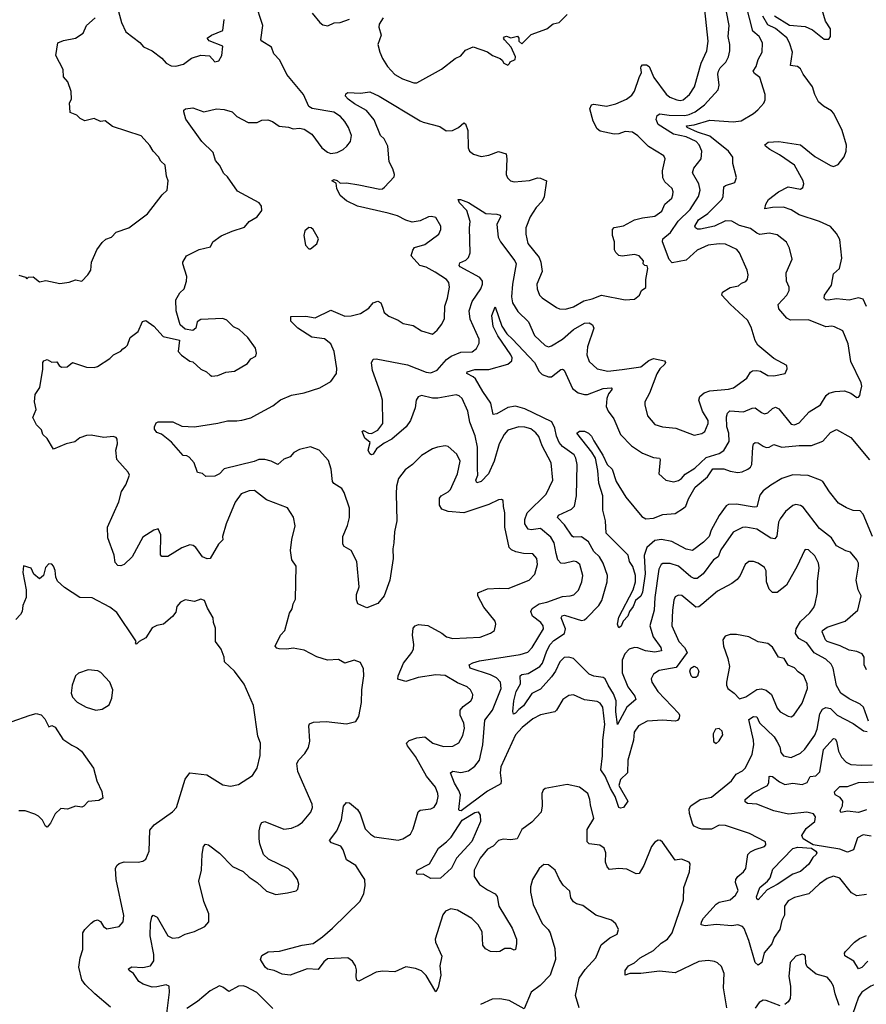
# Model space of a CAD drawing. Extents: x 2057697 to 2160550, y 827490 to 1016834.
# Tile 304 of 509: x 2133009 to 2138415, y 917949 to 924233. Entities that reach past the tile are written whole.
import ezdxf

# ---------------------------------------------------------------- set-up
doc = ezdxf.new("R2010")
doc.units = 0

msp = doc.modelspace()

# ---------------------------------------------------------------- linework, layer by layer
at = {"layer": '0CON20XD'}
for points in [[(2133157.5, 922002.5), (2133156.7, 922045), (2133162.5, 922055), (2133185, 922063.3), (2133215, 922046.7), (2133245, 922050), (2133260, 922025), (2133275.6, 922015.6), (2133312.1, 922017.9), (2133345, 922044), (2133435, 922016), (2133485, 922013.3), (2133505, 922020), (2133585, 922070), (2133607.5, 922095), (2133653.6, 922116.4), (2133667, 922133), (2133685, 922142.5), (2133696.7, 922155), (2133713.3, 922205), (2133765, 922243.3), (2133793.2, 922306.8), (2133815, 922314), (2133865, 922276.7), (2133925, 922211.2), (2134028.3, 922188.3), (2134020, 922115), (2134041.7, 922091.7), (2134094.1, 922054.1), (2134115, 922050), (2134165, 922003.3), (2134202.5, 921985), (2134225, 921963.3), (2134235, 921958.8), (2134275, 921961.2), (2134325, 921984), (2134379.7, 921990.3), (2134462.3, 922037.7), (2134485, 922068.8), (2134516.7, 922085), (2134521.2, 922105), (2134515, 922137.5), (2134465, 922204), (2134411.2, 922255), (2134375, 922272), (2134331.2, 922315), (2134305.7, 922325.7), (2134165, 922320), (2134142.5, 922305), (2134133.3, 922265), (2134115, 922250), (2134065, 922257.5), (2134033.8, 922285), (2134008.8, 922375), (2134006.2, 922445), (2134031.2, 922488.8), (2134058, 922515), (2134073.8, 922565), (2134076.2, 922595), (2134051.2, 922675), (2134051.2, 922685), (2134073.3, 922725), (2134155, 922765.7), (2134226.1, 922783.9), (2134242.5, 922815), (2134295, 922853.3), (2134366.1, 922883.9), (2134445, 922908.8), (2134475, 922944), (2134525.5, 922974.5), (2134554, 923015), (2134552.3, 923042.3), (2134538.8, 923065), (2134399.6, 923139.6), (2134335, 923229.2), (2134311.7, 923251.7), (2134285, 923304), (2134259.2, 923335), (2134245, 923385.8), (2134170.8, 923455), (2134068.8, 923598.8), (2134056.2, 923645), (2134056.7, 923655), (2134067.5, 923665), (2134115, 923670), (2134185, 923646), (2134265, 923664.2), (2134315, 923659.2), (2134364.5, 923644.5), (2134395, 923614.2), (2134467.7, 923577.7), (2134525, 923576.2), (2134555, 923591.2), (2134593.6, 923593.6), (2134623.6, 923583.6), (2134665, 923553.3), (2134725, 923546.7), (2134755, 923536.2), (2134795, 923541.2), (2134825, 923533.8), (2134875, 923503.3), (2134937.1, 923415), (2134975, 923386.5), (2134995, 923380), (2135035, 923384.5), (2135073.8, 923405), (2135098, 923425), (2135120, 923455), (2135127.5, 923495), (2135108.9, 923545), (2135085, 923582.9), (2135058.2, 923615), (2135015, 923642.8), (2134877.3, 923667.3), (2134855, 923678.8), (2134820, 923755), (2134714, 923884), (2134670, 923975), (2134631.8, 924015), (2134616.8, 924056.8), (2134555.8, 924095), (2134549.2, 924105), (2134561.5, 924195), (2134512, 924345)], [(2133640, 924285), (2133658, 924215), (2133686.2, 924155), (2133776.8, 924086.8), (2133799.5, 924059.5), (2133855, 924034.4), (2133916.9, 923986.9), (2133945, 923955.6), (2133975, 923938.1), (2134005, 923935.7), (2134055, 923950), (2134105, 923988), (2134165, 924006.2), (2134221.7, 924001.7), (2134255, 923964), (2134280, 923970), (2134298.8, 924005), (2134306.2, 924065), (2134218.1, 924098.1), (2134206.2, 924115), (2134234, 924135), (2134305.8, 924165), (2134314.2, 924235)], [(2135535, 919530), (2135485, 919597.5), (2135478.1, 919615), (2135495, 919633.1), (2135545, 919649.6), (2135595, 919655.6), (2135646, 919615), (2135715, 919594.4), (2135775, 919596.7), (2135812.2, 919617.8), (2135838.5, 919665), (2135849.4, 919710.6), (2135843.9, 919743.9), (2135820.4, 919795), (2135821.8, 919825), (2135840.5, 919849.5), (2135889.2, 919885), (2135900, 919905), (2135901.4, 919925), (2135887.1, 919955), (2135865, 919975.5), (2135805, 920000), (2135725, 920046.8), (2135665, 920052), (2135553.3, 920035), (2135475, 920009.6), (2135423.2, 920023.2), (2135424.4, 920045), (2135459.2, 920125), (2135513.1, 920195), (2135522.6, 920217.4), (2135525.5, 920245), (2135516.5, 920305), (2135521.5, 920348.5), (2135534, 920365), (2135555, 920373.3), (2135615, 920367.3), (2135705, 920317.5), (2135735, 920293.3), (2135775, 920283.6), (2135948.3, 920291.7), (2136015, 920317.5), (2136040, 920335), (2136048.6, 920375), (2136044, 920395), (2135972.7, 920482.7), (2135934.2, 920555), (2135934, 920575), (2135995, 920600.6), (2136075, 920605.6), (2136127.9, 920602.1), (2136261.2, 920655), (2136298, 920695), (2136314.2, 920755.8), (2136311.4, 920795), (2136285, 920823.1), (2136225, 920825.5), (2136177.4, 920837.4), (2136149.1, 920849.1), (2136133.1, 920865), (2136105.6, 920995), (2136106.7, 921085), (2136098.6, 921125), (2136096.7, 921165), (2136085, 921170), (2136065, 921168), (2136005, 921138.9), (2135845, 921086.4), (2135745, 921094.6), (2135705, 921108.9), (2135689.6, 921135), (2135690.2, 921179.8), (2135700.8, 921195), (2135745, 921218.9), (2135758.5, 921235), (2135805, 921333.8), (2135821.1, 921415), (2135800.7, 921460.7), (2135745, 921508), (2135725, 921512.5), (2135677.5, 921505), (2135645, 921494.2), (2135575, 921452.5), (2135516, 921395), (2135469.4, 921360.6), (2135427.1, 921305), (2135414.4, 921255), (2135412.5, 921207.5), (2135417.8, 921035), (2135401.1, 920965), (2135396.9, 920893.1), (2135391.4, 920855), (2135394.3, 920795), (2135372.9, 920655), (2135336, 920555), (2135295, 920507.5), (2135225, 920480), (2135167.5, 920505), (2135159.3, 920529.3), (2135158.8, 920565), (2135176.1, 920613.9), (2135161.1, 920775), (2135125, 920844.2), (2135080.2, 920870.2), (2135071.4, 920885), (2135072, 920935), (2135102.2, 921005), (2135115.4, 921055), (2135113.8, 921115), (2135081.1, 921215), (2135065, 921240), (2135013.8, 921273.8), (2135005.7, 921285), (2134998.1, 921365), (2134979.5, 921419.5), (2134920, 921485), (2134865, 921505.8), (2134795, 921489.2), (2134759.8, 921470.2), (2134735, 921443.1), (2134695, 921427.1), (2134657, 921393), (2134615, 921415.7), (2134575, 921425.5), (2134535, 921426.4), (2134505, 921413.8), (2134313.6, 921366.4), (2134284.5, 921335.5), (2134255, 921319.2), (2134197, 921317), (2134175, 921337.5), (2134145, 921343.3), (2134123.6, 921403.6), (2134090, 921440), (2134075, 921448.8), (2134051.7, 921451.7), (2133977.5, 921537.5), (2133915, 921586.7), (2133885, 921598.8), (2133869.7, 921619.7), (2133868.6, 921635), (2133880.2, 921659.8), (2133893.3, 921666.7), (2133987, 921667), (2134045, 921639.4), (2134125, 921634.2), (2134275, 921657.8), (2134336.6, 921673.4), (2134395, 921671.9), (2134427.3, 921677.3), (2134485, 921691.5), (2134523.6, 921713.6), (2134625, 921767.5), (2134675, 921806.7), (2134745, 921837.3), (2134825, 921851.5), (2134925, 921883.3), (2134995.5, 921924.5), (2135031.2, 921975), (2135033.9, 922006.1), (2135016.9, 922115), (2134995, 922163.8), (2134955, 922195.6), (2134875, 922207.5), (2134785, 922264), (2134739.3, 922309.3), (2134740.7, 922339.3), (2134835, 922340.8), (2134895, 922330), (2134995, 922380), (2135085, 922341.4), (2135125, 922342.9), (2135185, 922357.5), (2135237.1, 922392.9), (2135266.2, 922425), (2135295, 922437.1), (2135315, 922426), (2135325, 922397.5), (2135335.8, 922365), (2135365, 922340), (2135425.6, 922315.6), (2135457.5, 922295), (2135521.7, 922281.7), (2135575, 922246.2), (2135645, 922226.2), (2135675, 922251.2), (2135705, 922288.8), (2135720.6, 922325), (2135722.5, 922405), (2135740.9, 922455), (2135752.9, 922525), (2135748.6, 922555), (2135735, 922574), (2135662.6, 922622.6), (2135603.1, 922653.1), (2135564.7, 922664.7), (2135508.5, 922725), (2135518.1, 922761.9), (2135530.7, 922779.3), (2135595, 922798.1), (2135685.8, 922864.2), (2135698, 922895), (2135698, 922915), (2135665, 922970), (2135637.3, 922977.3), (2135620, 922975), (2135565, 922948.5), (2135515, 922941.8), (2135475, 922953.3), (2135422, 922982), (2135361.9, 922998.1), (2135165, 923042.9), (2135095, 923076.9), (2135055, 923111.2), (2135034, 923155), (2135028.8, 923188.8), (2135002.5, 923205), (2135015, 923212.5), (2135035, 923206.2), (2135055, 923190), (2135095, 923190.8), (2135175, 923180), (2135308.1, 923151.9), (2135325, 923154.3), (2135338.8, 923165), (2135400, 923230), (2135402.5, 923245), (2135392.1, 923282.1), (2135368.5, 923325), (2135359.1, 923425), (2135335, 923472.9), (2135312.7, 923495), (2135272.9, 923592.9), (2135223.9, 923653.9), (2135147.1, 923695), (2135105.7, 923725), (2135089.2, 923745), (2135090.8, 923759.2), (2135105, 923768.8), (2135184.1, 923764.1), (2135245, 923772), (2135305, 923745.5), (2135565, 923588.6), (2135585, 923578.6), (2135691.7, 923551.7), (2135732.7, 923522.7), (2135772.5, 923525), (2135811.2, 923545), (2135845, 923574), (2135855, 923568.8), (2135870, 923525), (2135872.9, 923415), (2135881.2, 923395), (2135906.7, 923375), (2135955, 923359.4), (2136005, 923368.1), (2136065, 923390.8), (2136115, 923376.2), (2136119.2, 923345), (2136114.2, 923244.2), (2136122.7, 923222.7), (2136142.5, 923205), (2136165, 923198), (2136265, 923205.7), (2136315, 923222.9), (2136335, 923221.4), (2136373.3, 923205), (2136357.7, 923102.3), (2136344.5, 923075), (2136307.3, 923035), (2136267.5, 922975), (2136240.9, 922905), (2136241.5, 922865), (2136253.6, 922805), (2136325.3, 922715.3), (2136336.2, 922685), (2136343.9, 922626.1), (2136310, 922545), (2136313.3, 922515), (2136328.8, 922475), (2136345, 922457.1), (2136435.4, 922395.4), (2136455, 922386.9), (2136494.5, 922384.5), (2136545, 922400), (2136610.5, 922439.5), (2136665, 922451.5), (2136724.6, 922475.4), (2136875, 922444.2), (2136935, 922448.8), (2136966.1, 922473.9), (2136978.8, 922505), (2137006.4, 922523.6), (2137005.7, 922575.7), (2137019.2, 922645), (2137015, 922662.5), (2137000, 922665), (2136990, 922675), (2136992.5, 922695), (2136965, 922725.8), (2136935, 922734.2), (2136855, 922724.3), (2136835, 922728.8), (2136815, 922746.7), (2136806, 922765), (2136807.5, 922815), (2136792.9, 922855), (2136794, 922895), (2136805, 922905.8), (2136865, 922917.3), (2136935, 922955.5), (2136985, 922969.1), (2137065, 922978.1), (2137108.2, 923011.8), (2137128.1, 923055), (2137172.9, 923095), (2137178.6, 923115), (2137181.4, 923135), (2137175.7, 923155), (2137127.9, 923197.9), (2137114.5, 923224.5), (2137112.6, 923267.4), (2137130, 923345), (2137122, 923365), (2137024.6, 923424.6), (2136955, 923492.2), (2136921.2, 923515), (2136875, 923518.8), (2136835, 923504.4), (2136805, 923501.5), (2136715, 923521.4), (2136695, 923536), (2136671.1, 923585), (2136648.8, 923665), (2136659.5, 923690.5), (2136675, 923693.8), (2136755, 923681.8), (2136814.7, 923695.3), (2136883.1, 923725), (2136918.3, 923751.7), (2136935, 923776.2), (2136963.5, 923865), (2136979.2, 923895), (2136974.3, 923925), (2136978, 923935), (2136985.9, 923944.1), (2137010, 923945), (2137028, 923935), (2137057.3, 923865), (2137136.9, 923756.9), (2137159.5, 923739.5), (2137205, 923721.2), (2137225, 923716.8), (2137245, 923721.2), (2137285, 923755.5), (2137316.9, 923805), (2137359.7, 923955), (2137395.4, 924035), (2137404, 924096), (2137382.6, 924295)], [(2134876.2, 924275), (2134926.2, 924215), (2134945, 924200), (2134975.8, 924194.2), (2135017.6, 924212.4), (2135055, 924214.2), (2135115, 924236.9)], [(2137495.8, 922494.2), (2137545, 922524.3), (2137597.5, 922535), (2137618, 922552), (2137645, 922562), (2137655, 922577.5), (2137660.8, 922605), (2137654, 922635), (2137605.5, 922745), (2137586.8, 922766.8), (2137515, 922799.6), (2137475, 922802.9), (2137405, 922793.8), (2137335, 922762.1), (2137265, 922699.1), (2137175, 922681.5), (2137155, 922702.2), (2137112.2, 922815), (2137114.8, 922835.2), (2137164.7, 922875), (2137212.3, 922947.7), (2137289.2, 923020.8), (2137343.8, 923105), (2137352.9, 923145), (2137345.5, 923184.5), (2137304.5, 923255), (2137313.9, 923285), (2137360, 923345), (2137364.7, 923394.7), (2137346.7, 923435), (2137327.3, 923455), (2137265.3, 923484.7), (2137182.6, 923502.6), (2137085.7, 923565), (2137072.5, 923595), (2137079.3, 923620.7), (2137097.1, 923632.9), (2137155, 923623.2), (2137255, 923621.9), (2137282.8, 923627.2), (2137321.5, 923645), (2137380.7, 923689.3), (2137468.1, 923785), (2137474.4, 923815), (2137466.5, 923885), (2137470.4, 923905), (2137481.5, 923925), (2137518.3, 923961.7), (2137535.4, 923995), (2137543.8, 924035), (2137542.9, 924075), (2137531.5, 924125), (2137539.1, 924195), (2137522.6, 924282.6)], [(2137185.8, 921284.2), (2137215, 921291.4), (2137235, 921304.4), (2137258.6, 921331.4), (2137319.9, 921370.1), (2137392.3, 921437.7), (2137475, 921463.9), (2137505.8, 921484.2), (2137538.9, 921541.1), (2137536.8, 921595), (2137524.2, 921635), (2137522.3, 921697.7), (2137528.1, 921721.9), (2137544, 921736), (2137629.8, 921730.2), (2137685, 921754.6), (2137705, 921756.4), (2137745, 921725.6), (2137765, 921717.8), (2137785, 921724.3), (2137815, 921752.5), (2137835, 921759.2), (2137855, 921749.2), (2137935, 921651.2), (2137956.4, 921646.4), (2137985, 921659.2), (2138048.8, 921731.2), (2138122.5, 921775), (2138159.2, 921835), (2138175, 921849.2), (2138215, 921860.6), (2138275, 921864), (2138315, 921850), (2138355, 921821.2), (2138365, 921823.3), (2138373.3, 921835), (2138377, 921857), (2138385.7, 921894.3), (2138382.5, 921915), (2138315, 922052.5), (2138299.4, 922165), (2138265, 922246.2), (2138212.1, 922272.1), (2138195, 922276.9), (2138155, 922272.9), (2138045, 922316.4), (2137931.2, 922315), (2137908.1, 922328.1), (2137855, 922386.7), (2137850.8, 922415), (2137907.1, 922475), (2137922.5, 922505), (2137922.5, 922525), (2137904.4, 922565), (2137903, 922617), (2137941.1, 922705), (2137924.4, 922775), (2137905, 922812.5), (2137845, 922858.9), (2137795, 922870.6), (2137735, 922862.2), (2137715, 922870), (2137675, 922901.2), (2137605, 922920), (2137555, 922946.2), (2137515, 922949.7), (2137445, 922915.9), (2137355, 922896.2), (2137335.6, 922895.6), (2137323.3, 922905), (2137320, 922915), (2137343.8, 922955), (2137403.6, 922996.4), (2137492.3, 923085), (2137500, 923105), (2137504.5, 923165.5), (2137515.6, 923174.4), (2137575, 923193.8), (2137585.6, 923225), (2137561.9, 923315), (2137561.5, 923355), (2137535.4, 923395), (2137415, 923489.6), (2137336.4, 923515), (2137271.4, 923545), (2137266.7, 923555), (2137315, 923562.6), (2137415, 923591.1), (2137565, 923580.4), (2137615, 923588.5), (2137695, 923634.2), (2137722.1, 923657.9), (2137760.7, 923699.3), (2137768.3, 923721.7), (2137768, 923755), (2137734, 923865), (2137699.6, 923889.6), (2137692.2, 923905), (2137711.5, 923935), (2137725, 923978.8), (2137749.4, 924025), (2137751.8, 924085), (2137729.5, 924125), (2137688.9, 924158.9), (2137646.6, 924325)], [(2137827.4, 924257.4), (2137925, 924198.6), (2138025, 924188.7), (2138070.7, 924169.3), (2138145, 924108.8), (2138175, 924108.1), (2138186.8, 924125), (2138186.8, 924175), (2138154.7, 924224.7), (2138132.2, 924295)], [(2133443.3, 922605), (2133462, 922635), (2133467.1, 922685), (2133501.4, 922765), (2133535, 922811.2), (2133558.8, 922831.2), (2133594.1, 922845.9), (2133625, 922878), (2133705.8, 922904.2), (2133823.8, 922995), (2133918.8, 923115), (2133950, 923145), (2133956.7, 923205), (2133946.7, 923235), (2133937.5, 923305), (2133909.7, 923329.7), (2133895, 923358.8), (2133861.2, 923395), (2133840.5, 923430.5), (2133785, 923491.2), (2133602.3, 923552.3), (2133555, 923586.7), (2133525, 923583.8), (2133485, 923602), (2133425, 923587.5), (2133395, 923602.5), (2133373.6, 923623.6), (2133330.7, 923640.7), (2133327, 923703), (2133340, 923725), (2133336.7, 923775), (2133315.9, 923835.9), (2133287.7, 923867.7), (2133285.9, 923915.9), (2133240, 924005), (2133252.5, 924085), (2133288.8, 924101.2), (2133364.3, 924115.7), (2133415, 924146.7), (2133436.2, 924195), (2133490, 924245)], [(2135330.5, 924245), (2135303.5, 924205), (2135301.5, 924185), (2135317.8, 924135), (2135295.5, 924075), (2135307.8, 924025), (2135326, 923986), (2135356.9, 923935), (2135403.4, 923883.4), (2135453.3, 923855), (2135525, 923829.4), (2135545, 923830), (2135702.1, 923917.9), (2135790, 923985), (2135825, 924002), (2135855, 924038.8), (2135905, 924060.8), (2135995, 924028), (2136027.5, 924005), (2136076.1, 923986.1), (2136090, 923975), (2136100, 923955), (2136125, 923942.5), (2136137, 923953), (2136140, 923965), (2136171.4, 923978.6), (2136175.6, 923995), (2136147.1, 924057.1), (2136104, 924105), (2136098.8, 924115), (2136105, 924123.3), (2136117.7, 924127.7), (2136145, 924118), (2136187.1, 924127.1), (2136196.1, 924116.1), (2136196.2, 924095), (2136215, 924080), (2136275, 924138), (2136375, 924175.8), (2136415, 924205.8), (2136454.2, 924215.8), (2136505, 924266.7)], [(2138415, 922402.5), (2138395, 922449.1), (2138365, 922458.7), (2138305, 922442.6), (2138225, 922451.6), (2138171.9, 922441.9), (2138156.2, 922445), (2138145.8, 922455), (2138148.1, 922475), (2138191.4, 922538.6), (2138205, 922610), (2138243.1, 922645), (2138259.1, 922710.9), (2138245, 922830), (2138225, 922869.2), (2138185, 922913.3), (2138115, 922944.4), (2137985, 922986.7), (2137935, 923020), (2137885, 923037.1), (2137815, 923034.6), (2137767.5, 923025), (2137772, 923055), (2137790.8, 923085), (2137854, 923135), (2137915, 923166.5), (2137995, 923151.1), (2138008.9, 923161.1), (2138015.4, 923185), (2138010.8, 923205), (2137956.4, 923305), (2137861, 923371), (2137798.1, 923405), (2137770, 923425), (2137766.7, 923435), (2137788.5, 923451.5), (2137855, 923454.6), (2137993.8, 923433.8), (2138085, 923360), (2138185, 923302.5), (2138205.9, 923295.9), (2138235, 923308.6), (2138273.1, 923356.9), (2138285.3, 923395), (2138287.8, 923432.2), (2138260.5, 923525), (2138206.6, 923635), (2138192.2, 923652.2), (2138141.3, 923681.3), (2138109.3, 923709.3), (2138086.5, 923755), (2138071.2, 923805), (2138012.1, 923885), (2137995, 923920), (2137975, 923934.5), (2137931.4, 923941.4), (2137943.6, 924025), (2137924.8, 924085), (2137907.8, 924117.8), (2137835, 924176), (2137785, 924201.2), (2137753.6, 924256.4)], [(2138429.2, 919755), (2138396.9, 919845), (2138375.8, 919865), (2138305, 919898.9), (2138252.5, 919935), (2138224, 919984), (2138203.5, 920095), (2138190.4, 920120.4), (2138155, 920150.8), (2138081, 920191), (2138034.8, 920254.8), (2137983, 920283), (2137963.3, 920315), (2137965.9, 920345), (2137995, 920391.8), (2138053.3, 920446.7), (2138078.5, 920481.5), (2138088.9, 920505), (2138102.8, 920577.2), (2138102.8, 920647.2), (2138113.5, 920735), (2138109.5, 920765), (2138085, 920812), (2138045, 920849.2), (2138025, 920851.2), (2138018.8, 920845), (2137972.2, 920745), (2137905, 920623.5), (2137845, 920576.9), (2137815, 920577.3), (2137795, 920599.2), (2137778.2, 920645), (2137775.6, 920715), (2137765, 920736), (2137725, 920764.2), (2137694.3, 920774.3), (2137665, 920775.8), (2137640, 920755), (2137608.6, 920685), (2137589.8, 920660.2), (2137556, 920635), (2137465, 920585.6), (2137365, 920500.4), (2137345, 920486.1), (2137325, 920484), (2137236.9, 920556.9), (2137215, 920560), (2137195, 920550), (2137185, 920527.5), (2137176.4, 920465), (2137173.8, 920365), (2137218.2, 920265), (2137254.6, 920225), (2137271.2, 920195), (2137201.2, 920098.8), (2137091.3, 920078.7), (2137055.7, 920055), (2137041.1, 920025), (2137045.6, 920005), (2137082.9, 919945), (2137217.5, 919805), (2137222.5, 919795), (2137220, 919775), (2137209.1, 919760.9), (2137195, 919755.8), (2137115, 919762.8), (2137015, 919755.5), (2136960.6, 919725), (2136932.3, 919685), (2136927.7, 919635), (2136892.7, 919507.2), (2136888.7, 919425), (2136845, 919384.5), (2136834, 919345), (2136892.5, 919245), (2136865, 919205.6), (2136845, 919200), (2136833.5, 919205), (2136811.2, 919275), (2136781.6, 919325), (2136747.1, 919405), (2136718.9, 919445), (2136731.1, 919535), (2136732.2, 919635), (2136744, 919735), (2136731.5, 919845), (2136715, 919871.1), (2136695, 919881.5), (2136615, 919891.4), (2136545, 919923.1), (2136515, 919920.6), (2136477.1, 919895), (2136436.5, 919825), (2136424.7, 919815.3), (2136335, 919795.3), (2136285, 919771.3), (2136216.1, 919715), (2136175, 919667.7), (2136081, 919465), (2136076.2, 919426.2), (2136083.8, 919375), (2136080, 919355), (2135995, 919309.7), (2135827.4, 919182.6), (2135815, 919184.6), (2135811.7, 919191.7), (2135824.1, 919285), (2135813.8, 919313.8), (2135785, 919359.2), (2135759.4, 919425), (2135773.7, 919436.3), (2135825, 919428.5), (2135875, 919438.5), (2135915, 919469.5), (2135945, 919507.5), (2135965.2, 919604.8), (2135978.3, 919761.7), (2136027.1, 919825), (2136082.2, 919965), (2136079.6, 920005), (2136052.8, 920032.8), (2136015, 920051), (2135885, 920094.5), (2135878.8, 920115), (2135901.4, 920128.6), (2135945, 920141.3), (2136205, 920180.7), (2136253.9, 920196.1), (2136280.4, 920225), (2136353.5, 920345), (2136351.4, 920365), (2136335.6, 920385), (2136282.5, 920425), (2136272.9, 920455), (2136282, 920475), (2136326.2, 920505), (2136375, 920515.3), (2136475, 920552.5), (2136524.5, 920555.5), (2136547, 920563), (2136577.2, 920592.8), (2136598.9, 920645), (2136605.4, 920684.6), (2136585.6, 920755), (2136565, 920772), (2136547.3, 920777.3), (2136485, 920762.5), (2136465, 920765.3), (2136445.9, 920785), (2136434.3, 920825), (2136421.4, 920895), (2136401.1, 920931.1), (2136335, 920985.8), (2136275, 920976.2), (2136255, 920981.1), (2136234.7, 921015), (2136235, 921043.3), (2136248.5, 921085), (2136370, 921205), (2136413.3, 921295), (2136401.5, 921405), (2136343.9, 921513.9), (2136322.6, 921572.6), (2136305, 921596.9), (2136272.1, 921622.1), (2136235, 921632.3), (2136195, 921633.6), (2136126.2, 921613.8), (2136101.9, 921585), (2136070.9, 921525), (2136038.2, 921415), (2136002, 921335), (2135955, 921286.1), (2135927.8, 921277.8), (2135921.3, 921295), (2135933.1, 921325), (2135931.7, 921368.3), (2135931.4, 921505), (2135916.2, 921576.2), (2135883.8, 921665), (2135871.1, 921735), (2135834.4, 921815), (2135815, 921833.1), (2135795, 921838.9), (2135678, 921818), (2135645, 921817.3), (2135575, 921834.2), (2135553.5, 921826.5), (2135540, 921805), (2135534.3, 921755), (2135504.3, 921675), (2135475.6, 921635), (2135385.8, 921555), (2135335, 921530), (2135286.1, 921493.9), (2135265, 921460), (2135255, 921456.2), (2135245, 921461.2), (2135234.5, 921485), (2135246.7, 921535), (2135212, 921562), (2135196.2, 921603.8), (2135205, 921611.2), (2135235, 921594), (2135255, 921591.2), (2135295, 921613.8), (2135327.1, 921655), (2135325.4, 921805.4), (2135312.1, 921852.1), (2135261.5, 921995), (2135256.1, 922043.9), (2135265, 922066.7), (2135285, 922068), (2135485, 922030), (2135605, 921982.3), (2135635, 921979.2), (2135675, 921995.5), (2135734.8, 922065.2), (2135763.5, 922086.5), (2135825, 922111.6), (2135897.1, 922112.9), (2135925.6, 922135), (2135941.7, 922168.3), (2135942.5, 922195), (2135885, 922322), (2135879.1, 922375), (2135898.8, 922435), (2135953.6, 922515), (2135964.1, 922545), (2135964, 922565), (2135947.7, 922587.7), (2135822.1, 922655), (2135815.5, 922665), (2135819.6, 922680.4), (2135858.3, 922698.3), (2135875.4, 922715), (2135884.7, 922745), (2135880.6, 922905), (2135885.5, 922945), (2135863.8, 923015), (2135817.1, 923065), (2135808.8, 923085), (2135824.3, 923085.7), (2135875, 923065.9), (2135985, 922997.1), (2136055, 922992.5), (2136076, 922985), (2136078.6, 922975), (2136056.4, 922925), (2136064.5, 922845), (2136079.1, 922815), (2136170.4, 922695), (2136179.5, 922675), (2136155.9, 922545.9), (2136149.6, 922465), (2136155.4, 922425), (2136189.9, 922369.9), (2136257.1, 922305), (2136295, 922216.9), (2136365, 922152.7), (2136385, 922145.5), (2136405, 922150.4), (2136475, 922193.8), (2136545.6, 922255), (2136615, 922296.4), (2136645, 922297.5), (2136666, 922285), (2136675.7, 922265), (2136634.7, 922145), (2136629.6, 922095), (2136645, 922052.5), (2136695, 922004.5), (2136765, 921990.7), (2136855, 921999.7), (2136975, 922017.1), (2137025, 922056.9), (2137055, 922070), (2137126.7, 922056.7), (2137133.1, 922045), (2137127.8, 922035), (2137095.4, 922005), (2137077.3, 921972.7), (2137030, 921850), (2137001.4, 921795), (2137000.8, 921775), (2137018, 921705), (2137065, 921648.9), (2137112.5, 921635), (2137197.5, 921625), (2137315, 921581.5), (2137365, 921592.1), (2137382.5, 921605), (2137404.6, 921655), (2137404.7, 921674.7), (2137369.2, 921735), (2137344.2, 921805), (2137351, 921829), (2137379.3, 921850.7), (2137415, 921863.3), (2137535, 921873.8), (2137567.3, 921882.7), (2137652.5, 921945), (2137675, 921983.8), (2137688.7, 921991.3), (2137715, 921994.4), (2137739.4, 921989.4), (2137785, 921962.5), (2137825, 921960), (2137896.1, 921973.9), (2137910, 922005), (2137907.5, 922025), (2137825, 922071.2), (2137722.5, 922155), (2137705.4, 922185.4), (2137680.3, 922270.3), (2137655, 922316.2), (2137545, 922417.5), (2137492, 922475), (2137495.8, 922494.2)], [(2134865, 922770), (2134905, 922802.5), (2134916.7, 922835), (2134882.5, 922895), (2134870, 922905), (2134855, 922906.7), (2134830, 922885), (2134822.5, 922855), (2134833, 922793), (2134855, 922770), (2134865, 922770)], [(2133002.3, 922602.3), (2133045, 922590), (2133055, 922580), (2133065, 922590), (2133095, 922591.2), (2133135, 922560.8), (2133175, 922568.6), (2133265, 922550), (2133325, 922558), (2133365, 922572.5), (2133405, 922563.8), (2133443.3, 922605)], [(2138415, 920082.9), (2138401.5, 920115), (2138400, 920165), (2138388, 920185), (2138355, 920200.4), (2138305, 920208.2), (2138247.1, 920237.1), (2138164.2, 920265), (2138153.1, 920275), (2138133.6, 920325), (2138135.6, 920335), (2138164.3, 920355), (2138280, 920395), (2138361.4, 920465), (2138382, 920555), (2138362.9, 920595), (2138350.6, 920655), (2138364.2, 920745), (2138364, 920765), (2138353.8, 920785), (2138314.4, 920834.4), (2138283.7, 920843.7), (2138225, 920874.4), (2138192.2, 920925), (2138114.8, 920984.8), (2138011.7, 921121.7), (2137995, 921132.9), (2137965, 921138.9), (2137945, 921132.9), (2137898, 921095), (2137863.8, 921046.2), (2137853.8, 921025), (2137843.8, 920936.2), (2137829.6, 920920.4), (2137805, 920922.9), (2137715, 920981.8), (2137645, 920994.4), (2137625, 920992.5), (2137565, 920961.1), (2137485, 920848.9), (2137468.8, 920805), (2137438.9, 920785), (2137373.8, 920696.2), (2137335, 920665.4), (2137315, 920665.4), (2137295, 920676.7), (2137215, 920744.6), (2137162.1, 920762.1), (2137115, 920763.1), (2137104.5, 920755), (2137090.4, 920725), (2137063.5, 920545), (2137059.8, 920465), (2137032.7, 920365), (2137052.7, 920295), (2137103.5, 920225), (2137107.5, 920205), (2137065, 920197.2), (2137004.8, 920204.8), (2136955, 920224.6), (2136935, 920226.7), (2136900, 920215), (2136872.7, 920185), (2136855.8, 920144.2), (2136854.7, 920065), (2136891.2, 919975), (2136936.5, 919915), (2136942.9, 919895), (2136885, 919845.6), (2136825, 919733.8), (2136815.6, 919815), (2136816.8, 919885), (2136799.8, 919929.8), (2136766.3, 919986.3), (2136746.4, 920025), (2136735, 920035.4), (2136675, 920042.9), (2136645.3, 920055.3), (2136545, 920155.4), (2136515.3, 920165.3), (2136485, 920162.3), (2136457.4, 920135), (2136430.4, 920075), (2136405, 920038.2), (2136335, 919960.8), (2136277.9, 919932.1), (2136225, 919853.8), (2136195, 919831.2), (2136175, 919806), (2136160.8, 919800.8), (2136157.5, 919817.5), (2136164.6, 919885), (2136179.4, 919945), (2136206.2, 919995), (2136204.6, 920045.4), (2136215, 920054.2), (2136255, 920060.8), (2136330.8, 920105), (2136347.3, 920125), (2136374.2, 920205), (2136396.2, 920245), (2136419.2, 920270.8), (2136486.4, 920315), (2136492.8, 920345), (2136465.5, 920415), (2136472.4, 920427.6), (2136487.3, 920432.7), (2136595, 920397.3), (2136615, 920402.3), (2136630.5, 920415), (2136706, 920494), (2136726, 920525), (2136760, 920645), (2136762.7, 920685), (2136735.3, 920765.3), (2136710.3, 920805), (2136675, 920839.6), (2136640.7, 920900.7), (2136595, 920932.2), (2136545, 920930.5), (2136536, 920936), (2136487.9, 921007.9), (2136442.2, 921055), (2136448.5, 921071.5), (2136532.1, 921107.9), (2136551.7, 921128.3), (2136564.2, 921195), (2136568.1, 921395), (2136560.8, 921435), (2136549.6, 921455), (2136475, 921509.1), (2136453.5, 921535), (2136437.3, 921575), (2136426.3, 921626.3), (2136406.3, 921666.3), (2136235, 921748.3), (2136175, 921766.5), (2136125, 921758.5), (2136055, 921717.8), (2136032.7, 921712.7), (2136017.3, 921785), (2135965, 921860), (2135920.1, 921940.1), (2135905, 921954.6), (2135863.3, 921975), (2135866.7, 921985), (2135915, 922000), (2136005, 921999.6), (2136125, 922033.6), (2136151.8, 922055), (2136152.9, 922075), (2136144.6, 922095), (2136062.2, 922215), (2136031.9, 922275), (2136023.5, 922345), (2136045, 922400), (2136086.4, 922276.3), (2136119, 922229), (2136154.8, 922194.8), (2136295.4, 922045), (2136325, 921988.6), (2136345, 921969.4), (2136385, 921954.2), (2136405, 921954.3), (2136465, 922001.1), (2136475, 922002.9), (2136485, 921996), (2136538.7, 921878.7), (2136575, 921851.2), (2136615, 921840), (2136635, 921840.8), (2136735, 921879.7), (2136785, 921884), (2136791.4, 921875), (2136768.2, 921845), (2136757.7, 921815), (2136753.4, 921765), (2136765.4, 921735), (2136802.7, 921685), (2136844.6, 921585), (2136915, 921512.2), (2136986.3, 921466.3), (2137055, 921438.1), (2137094.2, 921434.2), (2137099.2, 921425), (2137089.2, 921335), (2137135, 921294.2), (2137185.8, 921284.2)], [(2133937.1, 917805), (2133965.8, 918025), (2133962.5, 918065), (2133945, 918073.3), (2133885, 918059.2), (2133855, 918058.6), (2133797.2, 918077.2), (2133769.2, 918095), (2133735.6, 918145.6), (2133707.5, 918165), (2133702.5, 918175), (2133725, 918187.5), (2133795, 918182.7), (2133845, 918194.4), (2133865.5, 918225), (2133865, 918266.7), (2133840.9, 918385), (2133843.8, 918466.2), (2133852.2, 918507.8), (2133861.9, 918518.1), (2133887.5, 918505), (2133954.2, 918385), (2133985, 918370.6), (2134025, 918375.7), (2134065, 918395.6), (2134125, 918413.1), (2134190, 918445), (2134217.1, 918475), (2134217.3, 918525), (2134185.3, 918605.3), (2134153.3, 918735), (2134170.5, 918805), (2134173.7, 918906.3), (2134182.5, 918955), (2134195, 918971.2), (2134215, 918966.7), (2134284.3, 918914.3), (2134367.7, 918827.7), (2134435, 918796.7), (2134475, 918760), (2134525, 918726.7), (2134585, 918671.2), (2134645, 918650), (2134719.3, 918659.3), (2134775, 918673.8), (2134785, 918682.5), (2134791.2, 918715), (2134783.3, 918745), (2134756, 918785), (2134725, 918812.5), (2134596.7, 918875), (2134566, 918905), (2134542.1, 918972.1), (2134536.9, 919005), (2134536.9, 919055), (2134545.6, 919094.4), (2134555, 919108), (2134575, 919115.6), (2134695, 919066.9), (2134745, 919073.5), (2134785, 919089.4), (2134815, 919111.4), (2134867.1, 919175), (2134878.6, 919205), (2134877.1, 919225), (2134784.5, 919434.5), (2134779.2, 919485), (2134790.9, 919509.1), (2134830.3, 919549.7), (2134852.3, 919587.7), (2134861.2, 919628.8), (2134854, 919725), (2134860.3, 919739.7), (2134885, 919749.2), (2134965, 919752.9), (2135095, 919739.2), (2135156.1, 919753.9), (2135173.6, 919786.4), (2135191.2, 919875), (2135192.9, 919955), (2135205.6, 920045.6), (2135205, 920090), (2135185, 920130), (2135145, 920145.8), (2135085, 920126), (2135045, 920150), (2134975, 920145.6), (2134905.7, 920165.7), (2134825, 920208.8), (2134755, 920222), (2134715, 920215.8), (2134665, 920217.1), (2134651.3, 920221.3), (2134639.2, 920235), (2134674, 920305), (2134701.4, 920335), (2134730.8, 920445), (2134748, 920472), (2134755.7, 920505), (2134770.8, 920535), (2134774, 920745), (2134745.7, 920785), (2134738.1, 920845), (2134745.6, 920915), (2134768.3, 921001.7), (2134757.3, 921057.3), (2134718, 921118), (2134585, 921169.2), (2134507.3, 921227.3), (2134474.3, 921225.7), (2134423.6, 921206.4), (2134385, 921154), (2134327.5, 921015), (2134304.6, 920935), (2134305, 920914), (2134278.1, 920885), (2134225.5, 920794.5), (2134205, 920791.1), (2134176.2, 920805), (2134134.2, 920865), (2134117, 920877), (2134095, 920882.2), (2134045, 920861.9), (2133955, 920807.5), (2133916.4, 920806.4), (2133907, 920817), (2133909.2, 920945), (2133893, 920983), (2133865, 920975.7), (2133795, 920929.4), (2133726.3, 920803.7), (2133676.7, 920755), (2133655, 920746.2), (2133635, 920750), (2133617.7, 920767.7), (2133611.2, 920815), (2133571.2, 920925), (2133568.6, 920995), (2133641.4, 921155), (2133659.3, 921220.7), (2133685.7, 921265), (2133710, 921325), (2133701.2, 921345), (2133630, 921425), (2133622, 921485), (2133632.5, 921525), (2133630.8, 921555), (2133625.5, 921565.5), (2133605, 921571.9), (2133545, 921565.8), (2133465, 921581.4), (2133435, 921579.4), (2133393.3, 921565), (2133360.9, 921539.1), (2133305, 921525.6), (2133225, 921492.5), (2133185, 921560), (2133157.5, 921585), (2133147.5, 921615), (2133117.1, 921647.1), (2133093.3, 921695), (2133113.9, 921746.1), (2133102.5, 921795), (2133108.3, 921841.7), (2133136.7, 921885), (2133157.5, 922002.5)], [(2138453.6, 920933.6), (2138395, 921077.3), (2138375, 921097.5), (2138330.8, 921100.8), (2138288.4, 921118.4), (2138237.4, 921147.4), (2138179.4, 921219.4), (2138136.9, 921285), (2138122.5, 921295), (2138044, 921324), (2137945, 921327.2), (2137874.4, 921305), (2137805, 921263.1), (2137756.2, 921225), (2137735, 921197.5), (2137715, 921124.2), (2137697.9, 921122.1), (2137585, 921141.6), (2137535, 921138.7), (2137519, 921131), (2137475, 921068.9), (2137424.6, 920975), (2137411.1, 920935), (2137375, 920897.5), (2137305, 920845.7), (2137265, 920854.6), (2137173.3, 920903.3), (2137106.3, 920916.3), (2137065, 920908.8), (2137013.9, 920863.9), (2136996.5, 920813.5), (2137003.5, 920696.5), (2136985, 920578.8), (2136975, 920554.3), (2136941.4, 920525), (2136925, 920486.7), (2136902, 920455), (2136892, 920425), (2136862.5, 920395), (2136848.9, 920361.1), (2136835, 920351.4), (2136831.4, 920355), (2136825.5, 920375), (2136835, 920420), (2136925.4, 920595), (2136940.5, 920645), (2136940.6, 920685), (2136922.7, 920742.7), (2136901.9, 920775), (2136894, 920815), (2136752.5, 920955), (2136750, 921035), (2136733, 921103), (2136733.1, 921195), (2136705.8, 921275), (2136699.5, 921355), (2136684.6, 921435), (2136661.9, 921471.9), (2136566.7, 921595), (2136583.3, 921606.7), (2136615, 921606.4), (2136640, 921595), (2136660.8, 921575), (2136674.3, 921544.3), (2136733.2, 921453.2), (2136760.4, 921395), (2136792.5, 921365), (2136817.5, 921285), (2136880, 921185), (2136981.2, 921061.2), (2137007.2, 921047.2), (2137055, 921052.1), (2137115.4, 921074.6), (2137195, 921082.3), (2137248, 921115), (2137262.1, 921127.9), (2137280, 921175), (2137321.6, 921248.4), (2137399.5, 921315), (2137435, 921366.7), (2137505, 921367), (2137545, 921350.6), (2137595, 921343.3), (2137622.9, 921347.1), (2137658, 921365), (2137675, 921377.1), (2137683.8, 921395), (2137688.9, 921505), (2137694.4, 921525), (2137705, 921533.5), (2137725, 921533.2), (2137755, 921510.5), (2137775, 921503.5), (2137795, 921505.5), (2137825, 921520.8), (2137875, 921505.7), (2137986, 921516), (2138065, 921515.3), (2138137.8, 921542.2), (2138185, 921598.9), (2138225, 921616.5), (2138315.6, 921565.6), (2138435, 921422.9)], [(2133583.3, 920483.3), (2133472.4, 920542.4), (2133392.5, 920545), (2133295, 920608), (2133250.3, 920650.3), (2133240, 920675), (2133235, 920717.5), (2133225.6, 920745.6), (2133215, 920757.5), (2133195, 920760), (2133173.6, 920736.4), (2133160, 920685), (2133135, 920663.3), (2133100, 920695), (2133083, 920733), (2133032.5, 920747.5), (2133028.6, 920705), (2133050, 920595), (2133049.2, 920545), (2133028.8, 920495), (2133023.8, 920455), (2133014.1, 920435.9), (2132984.3, 920405.7)], [(2133589.3, 917929.3), (2133488.1, 918015), (2133426.9, 918075), (2133405.3, 918105.3), (2133387.3, 918185), (2133395.4, 918245), (2133411.7, 918298.3), (2133412.5, 918405), (2133424.3, 918425), (2133465, 918465.8), (2133485, 918482), (2133505, 918488.8), (2133525, 918476.2), (2133543.8, 918445), (2133565, 918430), (2133643.3, 918445), (2133669.2, 918475), (2133674.3, 918515.7), (2133625.4, 918745.4), (2133621.1, 918815), (2133629.2, 918835), (2133645, 918847.1), (2133675, 918857.1), (2133765, 918856), (2133795, 918861.2), (2133814.1, 918875.9), (2133836.2, 918925), (2133840.5, 919059.5), (2133866.7, 919095), (2133985, 919176.2), (2134010, 919205), (2134065.6, 919385), (2134095, 919426), (2134202.9, 919412.9), (2134305, 919350), (2134355, 919340), (2134405, 919352), (2134495, 919408.8), (2134524.3, 919455), (2134543.4, 919536.6), (2134545.7, 919615), (2134529.3, 919660.7), (2134502.5, 919855), (2134441.4, 919991.4), (2134380, 920075), (2134316, 920135), (2134314, 920165), (2134295.6, 920215.6), (2134260, 920265), (2134258.8, 920348.8), (2134246, 920385), (2134243.3, 920415), (2134207.3, 920477.3), (2134188.8, 920525), (2134165, 920533.8), (2134125, 920518.8), (2134065, 920530.8), (2134035, 920516), (2134013, 920487), (2134005, 920452.5), (2133985, 920423.8), (2133926.2, 920375), (2133885, 920365.6), (2133855, 920351.4), (2133815, 920288.6), (2133772.5, 920265), (2133755, 920247.5), (2133747.5, 920255), (2133752.5, 920265), (2133746.7, 920275), (2133629.1, 920449.1), (2133583.3, 920483.3)], [(2137935, 919784.2), (2137952, 919795), (2138005, 919870), (2138038.9, 919965), (2138036.9, 919995), (2138015.4, 920045.4), (2137979.7, 920069.7), (2137955.3, 920095.3), (2137915, 920112.9), (2137890, 920155), (2137854.6, 920164.6), (2137815, 920228.6), (2137785, 920252.5), (2137723, 920263), (2137664.1, 920294.1), (2137585, 920310), (2137545, 920308.8), (2137512.3, 920297.7), (2137498.8, 920275), (2137502.5, 920235), (2137531.1, 920155), (2137540, 920105), (2137520.8, 920005), (2137522, 919985), (2137530, 919965), (2137571.2, 919935), (2137605, 919897.5), (2137645, 919911.5), (2137715, 919956.9), (2137745, 919961.2), (2137775, 919954.5), (2137808.9, 919925), (2137845, 919838.8), (2137865.4, 919815.4), (2137915, 919787.5), (2137935, 919784.2)], [(2133495, 919826.7), (2133535, 919832.2), (2133580.5, 919859.5), (2133598, 919902), (2133604.2, 919955), (2133583.8, 920005), (2133526.6, 920066.6), (2133507.9, 920077.9), (2133445, 920082.5), (2133385, 920062), (2133365.6, 920044.4), (2133342.9, 919985), (2133338.1, 919935), (2133345, 919908.8), (2133376.4, 919876.4), (2133433.3, 919845), (2133495, 919826.7)], [(2137325, 920033.5), (2137306.7, 920035), (2137296, 920045), (2137287.5, 920075), (2137293.3, 920095), (2137315, 920106.2), (2137335, 920095.8), (2137344.3, 920075), (2137336, 920044), (2137325, 920033.5)], [(2138415, 918650), (2138355, 918640.5), (2138320.7, 918660.7), (2138245, 918753.3), (2138205, 918765.5), (2138165, 918751.5), (2138115, 918717.9), (2138046.7, 918653.3), (2137955, 918630.8), (2137915, 918609.2), (2137892.2, 918575), (2137891.5, 918518.5), (2137875.5, 918484.5), (2137862.5, 918425), (2137827.2, 918375), (2137810.6, 918335), (2137762.1, 918277.9), (2137746.9, 918215), (2137725, 918198.6), (2137704.6, 918214.6), (2137664.7, 918355), (2137635, 918432.9), (2137625, 918445.4), (2137595, 918456.4), (2137555, 918450.5), (2137455, 918458.8), (2137385, 918448.9), (2137359.2, 918455), (2137361.8, 918475), (2137375, 918498.9), (2137455, 918588.1), (2137475, 918600.5), (2137545, 918615.5), (2137580, 918645), (2137595.6, 918675), (2137579.6, 918725), (2137581.8, 918745), (2137594.7, 918765.3), (2137631.4, 918795), (2137645.6, 918814.4), (2137657.1, 918905), (2137675, 918921.8), (2137705, 918936.8), (2137763.8, 918955), (2137773, 918967), (2137770, 918985), (2137669.1, 919039.1), (2137515, 919090), (2137475, 919091), (2137425, 919066.8), (2137365, 919067.2), (2137343.1, 919073.1), (2137315.4, 919085.4), (2137306.2, 919096.2), (2137285, 919167.5), (2137284.2, 919195.8), (2137294.2, 919215.8), (2137354.1, 919255.9), (2137425, 919270.8), (2137553.1, 919375), (2137582.7, 919417.3), (2137625, 919438.8), (2137642.3, 919457.7), (2137685.8, 919545), (2137695.3, 919605), (2137694.4, 919635), (2137665, 919767.1), (2137695, 919784.5), (2137715, 919782.9), (2137731.5, 919745), (2137826.5, 919655), (2137844.8, 919624.8), (2137862.3, 919592.3), (2137869.1, 919555), (2137885, 919534.6), (2137935, 919523.3), (2137995, 919552.2), (2138022, 919578), (2138085, 919665.6), (2138101.6, 919705), (2138117.1, 919802.9), (2138135, 919832.2), (2138155, 919843.6), (2138185, 919836.7), (2138227.5, 919795), (2138331.1, 919741.1), (2138397.5, 919695), (2138419.3, 919690.7)], [(2132955, 919751.5), (2133075.4, 919794.6), (2133115, 919804.4), (2133145.6, 919795.6), (2133169.7, 919769.7), (2133195, 919720), (2133215, 919727.5), (2133235, 919716.7), (2133285, 919640), (2133341.7, 919601.7), (2133376.6, 919586.6), (2133402.5, 919565), (2133480, 919455), (2133502.2, 919375), (2133533.6, 919306.4), (2133538.8, 919265), (2133515, 919248.8), (2133445, 919243.3), (2133417.7, 919212.3), (2133405, 919206.7), (2133365, 919212.5), (2133315, 919193.3), (2133271.7, 919198.3), (2133234.3, 919165), (2133205, 919104), (2133185, 919078.8), (2133174.2, 919085), (2133155, 919123.8), (2133128.8, 919148.8), (2133105, 919161.2), (2133043.6, 919183.6), (2133003.3, 919183.3)], [(2137455, 919614), (2137475, 919631.2), (2137497.7, 919667.7), (2137495, 919692.5), (2137475, 919710), (2137452.5, 919705), (2137436.7, 919675), (2137438.8, 919625), (2137455, 919614)], [(2138445, 919022.2), (2138395, 919030.6), (2138359.1, 919010.9), (2138333.1, 918935), (2138295, 918920.3), (2138245, 918937.8), (2138075, 918967), (2138011.6, 919005), (2138002.9, 919025), (2138030.2, 919069.8), (2138086.4, 919115), (2138090.5, 919145), (2138077.5, 919165), (2138035, 919175.3), (2137917.2, 919162.8), (2137825, 919182.9), (2137715, 919226.7), (2137655, 919229.4), (2137640.3, 919240.3), (2137642, 919255), (2137691.2, 919298.8), (2137784.2, 919345), (2137792.2, 919365), (2137795, 919402.5), (2137800, 919405), (2137815, 919401.9), (2137859.2, 919369.2), (2137895, 919352.5), (2137945, 919359.6), (2138005, 919352.3), (2138035.9, 919364.1), (2138055, 919402), (2138092.4, 919407.6), (2138118.1, 919431.9), (2138140.6, 919575), (2138205, 919645.8), (2138215, 919644), (2138225, 919628), (2138237.2, 919565), (2138256.7, 919526.7), (2138285, 919494.5), (2138315, 919478.5), (2138385, 919473.9), (2138452.1, 919477.9)], [(2137522.9, 917925), (2137503, 918053), (2137506.5, 918145), (2137489.1, 918189.1), (2137465, 918214), (2137445, 918222.5), (2137405, 918228.1), (2137345, 918221.5), (2137195, 918149.5), (2137095, 918160.4), (2136975, 918145.5), (2136904.4, 918145.6), (2136874.2, 918134.2), (2136875.8, 918165), (2136895.7, 918195), (2136935, 918213.3), (2136971.4, 918245), (2137055, 918292.3), (2137105, 918338.2), (2137145, 918363.8), (2137175, 918403.8), (2137247.9, 918615), (2137250, 918695), (2137285.8, 918795), (2137290, 918845), (2137282.5, 918855), (2137235, 918874), (2137195, 918868.8), (2137113.9, 918983.9), (2137100, 918995), (2137085, 918996.7), (2137065, 918982.5), (2137043.8, 918955), (2136994.2, 918835), (2136965, 918783.3), (2136945, 918782), (2136885, 918811.1), (2136835, 918814.4), (2136775, 918809.2), (2136760.6, 918825), (2136750, 918855), (2136750.7, 918915), (2136740.4, 918945), (2136713.8, 918963.8), (2136645, 918972.7), (2136631.8, 918985), (2136631.8, 919065), (2136674.4, 919135), (2136652.4, 919222.4), (2136649.6, 919255), (2136635.5, 919295), (2136582.5, 919335), (2136505, 919350.5), (2136363.5, 919325), (2136351.1, 919315), (2136343.1, 919295), (2136345.6, 919215), (2136339.2, 919175), (2136278.6, 919111.4), (2136215.4, 919064.6), (2136185, 919005.7), (2136145, 918998.9), (2136095, 919003.1), (2136066.2, 918995), (2136031.7, 918958.3), (2135995, 918939.5), (2135948.8, 918881.2), (2135911.1, 918805), (2135911.3, 918765), (2135945, 918713.5), (2135995, 918679.1), (2136044.7, 918654.7), (2136057.6, 918637.6), (2136067.1, 918575), (2136154, 918434), (2136180, 918365), (2136181.9, 918335), (2136175, 918297.5), (2136165, 918293.3), (2136144.2, 918304.2), (2136105.9, 918304.1), (2136075, 918286), (2136055, 918282.5), (2136015, 918285.7), (2135983.1, 918303.1), (2135966.5, 918326.5), (2135961.5, 918411.5), (2135936.4, 918455), (2135895, 918496.9), (2135805, 918548.8), (2135761.5, 918558.5), (2135727.6, 918542.4), (2135711.1, 918518.9), (2135661.2, 918365), (2135663.8, 918345), (2135704, 918255), (2135691.1, 918195), (2135697.8, 918135), (2135681.4, 918055), (2135665, 918027.5), (2135603.1, 918133.1), (2135575, 918162), (2135535, 918178.1), (2135475, 918188), (2135405, 918156.2), (2135325, 918159.2), (2135285, 918153.1), (2135175, 918095.8), (2135162.4, 918102.4), (2135157, 918123), (2135158.7, 918168.7), (2135152.5, 918195), (2135134.4, 918224.4), (2135105, 918245.6), (2134975, 918237.9), (2134949.9, 918220.1), (2134915, 918170.6), (2134845, 918175.4), (2134735, 918135.6), (2134685, 918141.2), (2134634.3, 918164.3), (2134592.1, 918172.1), (2134575.5, 918185.5), (2134545.5, 918235.5), (2134555, 918260.8), (2134595, 918282.9), (2134667.3, 918287.3), (2134813.4, 918326.6), (2134882.7, 918337.3), (2134941.7, 918378.3), (2135007.1, 918435), (2135182.3, 918607.7), (2135205.4, 918655), (2135215.5, 918705.5), (2135212, 918745), (2135195, 918770.6), (2135154.7, 918834.7), (2135095, 918871.2), (2135074.4, 918935), (2135058.7, 918958.7), (2134999.7, 918979.7), (2134986, 918995), (2135033.3, 919056.7), (2135064.4, 919125), (2135075.8, 919214.2), (2135095, 919236.2), (2135115, 919234), (2135165, 919191.9), (2135183.5, 919165), (2135215, 919069.2), (2135248.1, 919035), (2135275, 919017.8), (2135425, 918997.1), (2135455, 919004.3), (2135503.8, 919035), (2135522.1, 919067.9), (2135552.4, 919177.6), (2135565, 919186.9), (2135633, 919197), (2135655, 919206), (2135671.9, 919235), (2135680.5, 919275), (2135679.5, 919295), (2135663.3, 919335), (2135606.2, 919405), (2135535, 919530)], [(2138415, 919190), (2138365, 919172.9), (2138295, 919181.9), (2138252.7, 919172.7), (2138247.8, 919185), (2138262.7, 919215), (2138264.4, 919245), (2138247.9, 919267.9), (2138216.6, 919286.6), (2138211.5, 919305), (2138245, 919339.4), (2138295, 919338.2), (2138364.7, 919365.3), (2138485, 919367.8)], [(2135635, 918751.2), (2135585, 918780), (2135547.5, 918777.5), (2135542.5, 918785), (2135546.7, 918805), (2135625.5, 918844.5), (2135683.1, 918945), (2135735, 918984.6), (2135763.8, 919015), (2135835, 919124.7), (2135915, 919172.8), (2135936.5, 919176.5), (2135948.5, 919155), (2135952.1, 919115), (2135895, 918988.6), (2135798.8, 918881.2), (2135765, 918816.7), (2135695, 918754.3), (2135635, 918751.2)], [(2137725, 918614.4), (2137715, 918622), (2137714, 918635), (2137734.6, 918695), (2137783.8, 918735), (2137799.6, 918755), (2137817.9, 918812.1), (2137945, 918942.9), (2137977.4, 918952.6), (2138065, 918945.4), (2138092.9, 918925), (2138097.9, 918915), (2138094.5, 918905), (2138073.8, 918885), (2138046.7, 918843.3), (2137994.7, 918795.3), (2137945, 918779.3), (2137845.9, 918714.1), (2137780.7, 918679.3), (2137725, 918614.4)], [(2136580.9, 917925), (2136558.5, 918005), (2136581.5, 918115), (2136619.8, 918170.2), (2136687.1, 918245), (2136721.7, 918328.3), (2136776.4, 918373.6), (2136823, 918397), (2136832.5, 918425), (2136815, 918462.5), (2136787.5, 918485), (2136688.3, 918518.3), (2136605, 918580), (2136565, 918590), (2136545, 918603.3), (2136528.3, 918628.3), (2136520.5, 918670.5), (2136478.3, 918708.3), (2136455.7, 918745.7), (2136428.8, 918805), (2136385, 918838.8), (2136355, 918841.2), (2136326.2, 918815), (2136283.8, 918745), (2136271.2, 918698.8), (2136270.8, 918665), (2136287.5, 918585), (2136345, 918463.8), (2136384, 918425), (2136396, 918405), (2136425.6, 918305), (2136430, 918235), (2136396.2, 918135), (2136332, 918068), (2136274.3, 918025), (2136229.5, 917920.5), (2136135, 917972.7), (2136075, 917983.5), (2136025, 917980.8), (2135952.1, 917947.9)], [(2138425, 918223.1), (2138385, 918183.3), (2138365, 918174.3), (2138335, 918223.1), (2138278.3, 918258.3), (2138274.2, 918275), (2138280.8, 918285), (2138340, 918345), (2138371.8, 918368.2), (2138415, 918388.7)], [(2138241.7, 917941.7), (2138214.6, 918015), (2138205, 918063.8), (2138188.9, 918095), (2138165, 918120.9), (2138095, 918141.9), (2138037, 918187), (2138029.3, 918209.3), (2138026.4, 918256.4), (2138020, 918265), (2138005, 918268.8), (2137965, 918256), (2137929.2, 918215), (2137918.9, 918125), (2137930, 918065), (2137930.9, 918015), (2137927.8, 917985), (2137915, 917964), (2137893.6, 917946.4)], [(2134625, 917922.2), (2134523.5, 918023.5), (2134455, 918059.1), (2134435, 918065.5), (2134405, 918064.4), (2134345, 918030), (2134305, 918058.6), (2134285, 918065.6), (2134224.7, 918035.3), (2134143.8, 917966.2), (2134075, 917922.2)], [(2138615.5, 917915), (2138601.1, 917981.1), (2138577.1, 918025), (2138552, 918045), (2138505, 918068.9), (2138475, 918076.2), (2138442.5, 918065), (2138385, 918026.7), (2138365.3, 917994.7), (2138325.5, 917884.5)], [(2137865, 917939.4), (2137775, 917973.5), (2137755, 917975.5), (2137730.6, 917959.4), (2137704.4, 917924.4)]]:
    msp.add_lwpolyline(points, dxfattribs=at)

doc.saveas('drawing.dxf')
